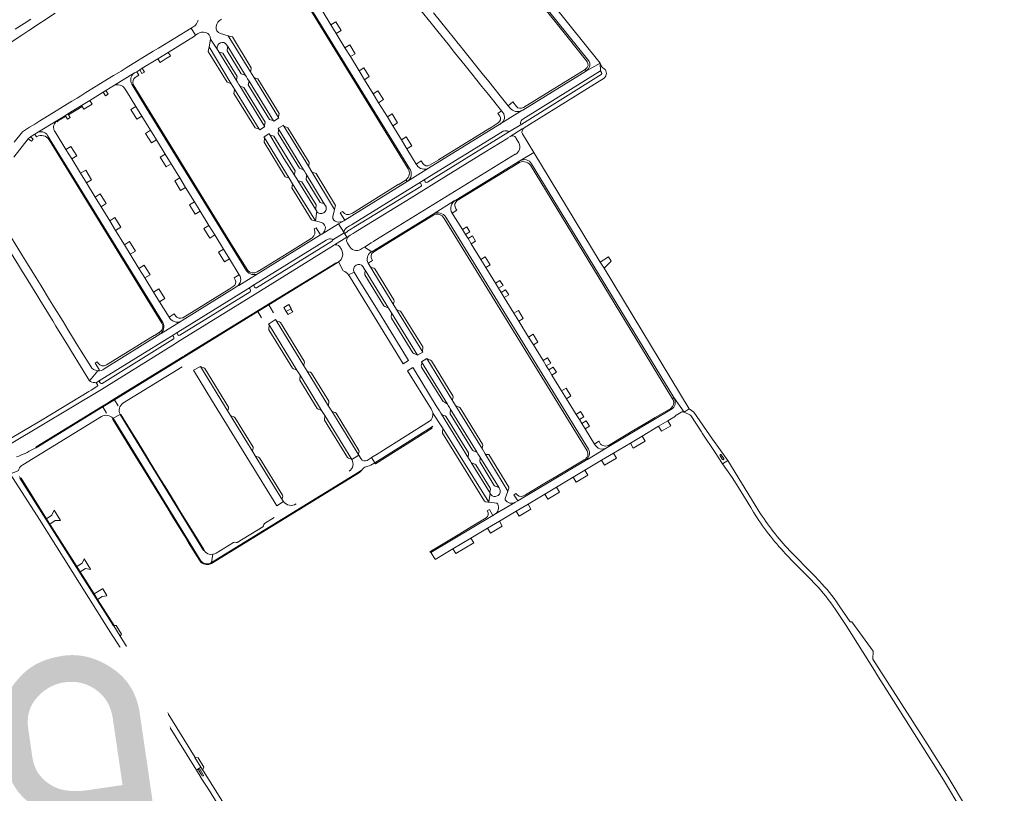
# Model space of a CAD drawing. Header units: metres. Extents: x 166325 to 190320, y 381923 to 404576.
# Tile 436 of 656: x 176617 to 177270, y 388943 to 389456. Entities that reach past the tile are written whole.
import ezdxf

# ---------------------------------------------------------------- set-up
doc = ezdxf.new("R2010")
doc.units = ezdxf.units.M
for name, color, linetype, lineweight in [('B-WE-VH-VERHARDING_ASFALT-GV', 8, 'Continuous', 18), ('B-WE-VH-VERHARDING_BETON-GV', 8, 'Continuous', 18), ('B-WE-VH-VERHARDING_BETONSTRAATSTEEN-GV', 8, 'Continuous', 18), ('X-XX-AL-TEKENBLAD-T50', 4, 'Continuous', 50)]:
    doc.layers.add(name, color=color, linetype=linetype, lineweight=lineweight)
doc.styles.add('NLCS-ISO-M500-T50', font='NLCS-ISO.ttf', dxfattribs={"height": 2.5})

msp = doc.modelspace()

# ---------------------------------------------------------------- linework, layer by layer
at = {"layer": 'B-WE-VH-VERHARDING_ASFALT-GV', "flags": 128}
for points in [[(176993.001, 389422.239), (177002.1, 389427.298), (176929.769, 389517.341), (176859.584, 389604.711)], [(176846.001, 389508.638), (176846.237, 389508.344), (176848.74, 389505.226), (176856.367, 389495.723), (176860.736, 389490.279), (176867.696, 389481.608), (176872.088, 389476.136), (176878.867, 389467.689), (176883.239, 389462.242), (176890.053, 389453.751), (176894.422, 389448.309), (176901.234, 389439.821), (176905.607, 389434.372), (176912.555, 389425.715), (176916.902, 389420.299), (176923.678, 389411.857), (176928.002, 389406.469), (176936.7, 389395.631), (176937.564, 389394.555)], [(176800.375, 389479.9), (176875.707, 389357.361)], [(176842.232, 389422.232), (176836.462, 389431.616), (176832.859, 389437.475), (176827.057, 389446.911), (176823.509, 389452.679), (176817.74, 389462.061), (176814.132, 389467.93), (176807.006, 389479.518), (176805.136, 389482.56), (176804.893, 389482.954)], [(176604.334, 389436.362), (176618.785, 389445.911), (176623.422, 389448.975), (176640.718, 389460.405)], [(176942.337, 389397.51), (176941.104, 389399.045), (176934.973, 389406.68), (176932.478, 389409.788), (176927.306, 389416.229), (176924.802, 389419.347), (176911.649, 389435.727), (176909.169, 389438.815), (176908.05, 389440.209), (176905.567, 389443.302), (176891.613, 389460.678)], [(176624.598, 389456.519), (176620.162, 389453.592), (176614.299, 389449.723)], [(176733.091, 389451.885), (176732.238, 389451.361), (176730.855, 389450.512), (176733.776, 389445.8), (176735.11, 389446.621)], [(176613.308, 389365.043), (176622.858, 389377.203), (176624.409, 389378.437), (176627.309, 389380.261), (176628.619, 389381.085), (176642.495, 389389.43), (176647.572, 389392.667), (176649.239, 389393.688), (176658.269, 389399.281), (176663.684, 389402.603), (176672.678, 389408.143), (176674.472, 389409.222), (176677.285, 389410.87), (176680.054, 389412.587), (176693.394, 389420.881), (176694.909, 389421.624), (176696.818, 389422.801), (176698.548, 389423.868), (176708.751, 389430.16), (176715.687, 389434.437), (176733.072, 389445.158), (176733.776, 389445.8), (176730.855, 389450.512), (176709.264, 389437.253), (176705.858, 389435.162), (176687.868, 389424.114), (176684.473, 389422.029), (176682.952, 389421.095), (176679.544, 389419.002), (176661.182, 389407.726), (176657.79, 389405.644), (176655.303, 389404.116), (176651.946, 389402.055), (176633.917, 389390.983), (176630.616, 389388.957), (176627.265, 389386.898), (176623.854, 389384.804), (176619.789, 389382.308), (176619.135, 389381.735), (176613.711, 389374.801)], [(176754.433, 389439.507), (176755.19, 389438.241), (176766.953, 389419.123), (176767.552, 389418.197), (176768.374, 389416.924), (176769.339, 389415.43), (176785.466, 389389.025), (176785.641, 389388.736), (176785.841, 389388.809), (176788.912, 389390.749), (176789.115, 389390.882), (176788.876, 389391.272), (176772.544, 389417.88), (176770.364, 389421.427), (176755.421, 389445.453), (176750.361, 389446.9)], [(176743.658, 389443.116), (176748.55, 389435.912)], [(176749.372, 389440.067), (176750.328, 389440.638)], [(176950.736, 389390.183), (177002.309, 389422.078), (177002.1, 389427.298), (176993.001, 389422.239), (176950.807, 389396.176), (176950.14, 389395.788), (176936.322, 389387.172), (176935.509, 389386.672), (176935.473, 389386.759), (176888.357, 389357.733), (176874.195, 389348.945), (176832.719, 389323.316), (176832.04, 389322.865), (176828.676, 389320.793), (176832.198, 389315.259), (176832.232, 389315.658), (176832.507, 389316.404)], [(177002.447, 389426.164), (177002.1, 389427.298), (177002.309, 389422.078), (177003.062, 389421.104)], [(176693.394, 389420.881), (176680.054, 389412.587)], [(176880.541, 389359.784), (176880.187, 389360.416), (176873.991, 389370.583), (176870.366, 389376.479), (176864.614, 389385.832), (176860.994, 389391.719), (176855.183, 389401.065), (176851.641, 389406.931), (176845.87, 389416.315), (176842.232, 389422.232)], [(177002.833, 389419.705), (176950.068, 389386.891), (176940.925, 389381.26), (176887.515, 389348.316)], [(176767.668, 389289.63), (176701.187, 389397.754), (176691.675, 389413.333)], [(176942.475, 389378.708), (176950.466, 389383.706), (176951.546, 389384.277), (176951.737, 389384.396), (176955.17, 389386.532), (177004.633, 389417.31)], [(176686.789, 389410.599), (176687.969, 389408.817), (176694.258, 389398.584), (176698.155, 389392.241), (176703.967, 389382.782), (176707.874, 389376.424), (176713.69, 389366.96), (176717.581, 389360.628), (176723.362, 389351.221), (176727.264, 389344.87), (176733.063, 389335.433), (176736.908, 389329.176), (176742.758, 389319.655), (176746.601, 389313.4), (176752.391, 389303.979), (176756.287, 389297.578), (176762.709, 389287.027), (176762.82, 389287.095)], [(176936.322, 389387.172), (176950.14, 389395.788)], [(176640.712, 389387.722), (176641.091, 389388.182), (176641.504, 389388.613), (176641.983, 389389.041), (176642.495, 389389.43), (176628.619, 389381.085)], [(176792.425, 389385.489), (176792.023, 389386.145), (176791.828, 389386.005), (176788.736, 389384.093), (176788.526, 389383.963), (176788.958, 389383.25), (176805.329, 389356.665), (176805.989, 389355.589), (176806.866, 389354.161), (176807.571, 389353.012), (176819.174, 389334.047), (176820.09, 389332.64)], [(176940.925, 389381.26), (176950.068, 389386.891)], [(176676.958, 389322.83), (176671.221, 389332.161), (176667.303, 389338.533), (176661.529, 389347.923), (176657.631, 389354.264), (176651.795, 389363.756), (176647.926, 389370.047), (176640.792, 389381.65), (176640.394, 389382.297)], [(176824.859, 389325.547), (176826.018, 389330.241), (176811.021, 389355.233), (176808.823, 389358.896), (176792.425, 389385.489)], [(176834.213, 389318.332), (176834.677, 389318.618), (176835.87, 389319.354), (176837.274, 389320.219), (176881.933, 389347.759), (176886.089, 389350.323), (176937.054, 389381.8)], [(176891.401, 389327.248), (176905.358, 389336.003), (176906.393, 389336.514), (176948.892, 389362.593), (176958.004, 389368.132), (176950.585, 389380.334)], [(176939.645, 389382.479), (176940.439, 389382.382), (176940.812, 389382.225), (176941.079, 389381.97)], [(176951.546, 389384.277), (176950.466, 389383.706), (176942.475, 389378.708)], [(176635.816, 389379.346), (176712.123, 389255.414)], [(176832.329, 389314.863), (176834.166, 389311.881), (176835.442, 389312.661), (176836.368, 389313.256), (176838.294, 389314.442), (176839.657, 389315.282), (176844.376, 389318.189), (176876.683, 389338.093), (176893.71, 389348.583), (176912.408, 389360.102), (176925.616, 389368.239), (176940.838, 389377.541), (176940.78, 389377.692), (176942.475, 389378.708)], [(176946.188, 389377.911), (176946.489, 389377.403), (176948.255, 389374.424)], [(176945.77, 389366.824), (176945.696, 389366.929), (176862.391, 389315.63), (176852.769, 389309.699), (176851.874, 389309.147), (176850.237, 389308.138), (176845.849, 389305.433), (176850.668, 389302.338), (176891.401, 389327.248)], [(177004.651, 389291.398), (177002.168, 389295.493), (176958.004, 389368.132), (176948.892, 389362.593)], [(176956.659, 389360.58), (177050.85, 389205.692), (177057.859, 389196), (177061.135, 389198.237), (177004.651, 389291.398)], [(176874.195, 389348.945), (176888.357, 389357.733)], [(176886.089, 389350.323), (176881.933, 389347.759)], [(176883.226, 389347.414), (176883.481, 389346.993)], [(176886.156, 389348.616), (176885.838, 389349.098)], [(176883.18, 389345.634), (176838.514, 389318.257), (176837.131, 389317.41), (176834.598, 389315.857), (176834.669, 389315.767), (176833.022, 389314.71)], [(176588.277, 389339.202), (176589.315, 389337.517), (176591.359, 389334.201), (176595.694, 389327.165), (176597.774, 389323.79), (176601.596, 389317.588), (176602.465, 389316.178), (176607.945, 389307.286), (176616.459, 389293.411), (176619.165, 389289.008), (176620.021, 389287.618), (176628.574, 389273.713), (176630.657, 389270.327), (176639.195, 389256.446), (176641.278, 389253.061), (176649.626, 389239.489), (176651.7, 389236.117), (176663.579, 389216.805), (176669.132, 389223.391)], [(176628.174, 389284.979), (176622.509, 389294.184), (176619.233, 389299.507), (176613.617, 389308.633), (176610.352, 389313.939), (176604.739, 389323.059), (176601.479, 389328.355), (176596.171, 389336.982)], [(176906.393, 389336.514), (176905.358, 389336.003), (176891.401, 389327.248)], [(176814.182, 389329.123), (176813.274, 389322.75), (176817.309, 389321.57)], [(176824.253, 389310.713), (176824.626, 389310.558), (176824.877, 389310.276), (176832.329, 389314.863), (176832.198, 389315.259), (176828.676, 389320.793), (176817.569, 389313.95), (176816.787, 389313.438), (176816.733, 389313.525), (176775.388, 389287.936), (176762.513, 389279.865), (176761.286, 389279.279), (176725, 389256.804), (176724.296, 389256.368), (176711.042, 389248.064), (176710.161, 389247.645), (176673.203, 389224.712)], [(176716.277, 389258.882), (176709.98, 389269.124), (176706.058, 389275.503), (176700.272, 389284.912), (176696.359, 389291.277), (176690.607, 389300.631), (176686.706, 389306.976), (176680.864, 389316.478), (176676.958, 389322.83)], [(176817.569, 389313.95), (176828.676, 389320.793), (176832.04, 389322.865)], [(176948.169, 389256.228), (176944.923, 389261.498), (176938.509, 389271.91), (176936.413, 389275.312), (176934.766, 389278.083), (176932.638, 389281.442), (176926.31, 389291.841), (176923.047, 389297.121), (176916.63, 389307.591), (176914.528, 389310.998), (176912.873, 389313.704), (176910.791, 389317.077), (176904.674, 389326.837)], [(176720.493, 389241.394), (176722.214, 389242.503), (176773.479, 389274.149), (176775.131, 389275.176), (176825.291, 389306.443), (176825.863, 389306.898), (176834.166, 389311.881), (176832.329, 389314.863), (176824.877, 389310.276)], [(176819.78, 389319.13), (176819.887, 389318.689)], [(176768.592, 389277.809), (176772.928, 389280.487), (176820.496, 389309.913), (176820.989, 389310.218)], [(176824.72, 389309.597), (176774.247, 389278.413)], [(176835.442, 389312.661), (176834.166, 389311.881), (176825.863, 389306.898), (176825.291, 389306.443)], [(176835.638, 389306.192), (176834.578, 389307.889), (176834.309, 389308.32)], [(176829.467, 389305.508), (176830.54, 389303.835)], [(176850.036, 389301.951), (176850.668, 389302.338), (176845.849, 389305.433), (176844.468, 389304.582), (176843.761, 389304.146), (176843.232, 389303.82)], [(176831.776, 389289.552), (176828.555, 389295.578), (176827.664, 389295.023), (176827.758, 389294.87), (176782.424, 389267.055), (176785.58, 389261.888)], [(176828.555, 389295.578), (176831.776, 389289.552)], [(176849.589, 389292.47), (176848.223, 389294.711)], [(176835.272, 389287.011), (176839.003, 389288.842)], [(176844.806, 389292.521), (176846.09, 389290.387), (176846.332, 389289.984), (176861.843, 389264.829), (176863.685, 389261.823), (176880.979, 389233.672), (176884.465, 389235.77), (176867.156, 389263.911), (176865.297, 389266.909), (176849.589, 389292.47)], [(176664.334, 389226.223), (176658.092, 389236.364), (176654.817, 389241.686), (176649.273, 389250.696), (176646.013, 389255.992), (176640.353, 389265.189), (176637.094, 389270.485), (176631.439, 389279.673), (176628.174, 389284.979)], [(176761.286, 389279.279), (176762.513, 389279.865), (176775.388, 389287.936)], [(176667.026, 389215.627), (176667.95, 389215.336), (176670.255, 389216.993), (176670.579, 389217.167), (176717.883, 389246.447), (176722.14, 389249.092), (176768.592, 389277.809)], [(176770.004, 389275.737), (176723.398, 389246.96)], [(176772.928, 389280.487), (176768.592, 389277.809)], [(176769.983, 389277.483), (176770.284, 389276.955)], [(176772.895, 389278.718), (176772.614, 389279.175)], [(176777.646, 389258.499), (176775.125, 389262.59), (176725.405, 389232.021), (176680.151, 389204.225), (176682.564, 389200.216)], [(176710.161, 389247.645), (176711.042, 389248.064), (176724.296, 389256.368)], [(176782.297, 389254.396), (176786.792, 389257.466)], [(176998.307, 389174.836), (176992.047, 389184.997), (176989.964, 389188.379), (176988.272, 389191.124), (176986.191, 389194.505), (176979.789, 389204.897), (176976.544, 389210.164), (176970.127, 389220.582), (176968.044, 389223.962), (176966.348, 389226.717), (176964.252, 389230.12), (176957.859, 389240.497), (176954.614, 389245.765), (176948.169, 389256.228)], [(176722.14, 389249.092), (176717.883, 389246.447)], [(176719.039, 389244.264), (176671.955, 389215.007)], [(176719.144, 389246.096), (176719.441, 389245.54)], [(176722.059, 389247.278), (176721.785, 389247.703)], [(176611.642, 389175.177), (176671.495, 389211.1), (176673.212, 389212.175), (176720.493, 389241.394)], [(176906.196, 389200.386), (176904.376, 389203.357), (176887.073, 389231.49), (176883.604, 389229.387), (176900.907, 389201.256), (176901.398, 389200.452), (176902.227, 389199.096), (176902.734, 389198.266), (176920.554, 389169.283), (176921.058, 389168.467), (176921.919, 389167.073), (176922.404, 389166.288), (176935.012, 389145.844), (176935.509, 389144.993)], [(176669.132, 389223.391), (176663.579, 389216.805)], [(176685.714, 389201.842), (176725.035, 389225.973)], [(176732.41, 389223.857), (176737.121, 389226.156)], [(176896.907, 389194.552), (176896.417, 389195.349), (176895.557, 389196.751), (176893.431, 389200.213), (176879.413, 389223.038), (176877.896, 389225.509), (176874.41, 389223.365), (176889.945, 389198.111), (176890.554, 389197.121)], [(176670.579, 389217.167), (176670.255, 389216.993), (176667.95, 389215.336), (176668.841, 389214.321)], [(176668.519, 389212.925), (176664.697, 389210.619), (176663.062, 389209.633), (176632.154, 389190.988), (176612.243, 389179.199), (176604.646, 389174.258), (176599.455, 389171.196)], [(176670.606, 389215.307), (176670.275, 389215.821)], [(177057.859, 389196), (177050.85, 389205.692), (177051.269, 389205.003)], [(176674.888, 389195.24), (176672.324, 389199.418), (176628.107, 389172.275), (176627.956, 389172.445), (176626.216, 389171.49)], [(177049.359, 389197.875), (177006.623, 389172.52), (177005.573, 389171.786), (176993.637, 389164.644), (176992.309, 389163.987), (176947.388, 389137.161), (176945.895, 389136.271), (176932.284, 389128.274), (176931.052, 389127.47), (176930.993, 389127.58), (176889.742, 389102.992), (176889.986, 389102.787), (176892.386, 389098.81), (176892.629, 389098.407), (176904.508, 389105.476), (176916.378, 389112.54), (176927.464, 389119.137), (176935.257, 389123.774), (176946.328, 389130.362), (176954.237, 389135.007), (176965.311, 389141.659), (176973.14, 389146.318), (176984.173, 389152.884)], [(176939.075, 389137.941), (176939.086, 389138.801), (176940.904, 389143.627), (176925.875, 389168.391), (176924.033, 389171.382), (176906.196, 389200.386)], [(176618.602, 389160.647), (176619.383, 389161.126), (176671.492, 389193.107)], [(176679.041, 389191.817), (176679.233, 389191.923), (176683.77, 389194.449), (176683.954, 389194.549)], [(176683.77, 389194.449), (176679.233, 389191.923), (176736.825, 389098.122)], [(176739.252, 389104.432), (176739.06, 389104.338), (176683.77, 389194.449)], [(176897.493, 389185.697), (176891.202, 389195.207)], [(176891.202, 389195.207), (176897.493, 389185.697), (176897.575, 389185.587), (176928.195, 389136.222), (176929.123, 389142.199), (176916.57, 389162.579), (176916.058, 389163.414), (176915.205, 389164.803), (176914.729, 389165.579), (176896.907, 389194.552)], [(176984.173, 389152.884), (176991.881, 389157.471), (177002.998, 389164.086), (177010.946, 389168.816), (177022.074, 389175.438), (177029.859, 389180.071), (177040.832, 389186.601), (177047.001, 389190.272), (177051.955, 389193.22), (177051.829, 389193.464), (177054.487, 389195.079), (177055.594, 389195.752), (177055.824, 389195.892)], [(176888.836, 389189.999), (176856.72, 389169.768), (176855.293, 389168.901), (176850.511, 389165.874), (176852.644, 389162.504), (176852.698, 389162.426), (176856.275, 389164.683), (176890.246, 389186.087)], [(176890.246, 389186.087), (176891.108, 389186.63)], [(176992.309, 389163.987), (176993.637, 389164.644), (177005.573, 389171.786), (177006.623, 389172.52)], [(176843.571, 389164.971), (176843.447, 389165.174), (176841.988, 389167.549), (176837.445, 389164.548)], [(176847.407, 389159.995), (176847.969, 389160.135), (176849.052, 389160.405), (176850.095, 389160.94), (176852.644, 389162.504), (176850.511, 389165.874), (176850.187, 389165.668), (176847.553, 389164.001)], [(176843.644, 389157.165), (176844.94, 389158.538)], [(177107.296, 389130.439), (177104.911, 389134.329), (177086.72, 389163.993), (177083.251, 389161.686), (177089.555, 389152.677), (177093.841, 389146.055), (177101.928, 389132.723), (177103.751, 389129.718)], [(176616.421, 389157.243), (176614.105, 389156.152), (176610.985, 389155.212), (176630.331, 389124.812), (176678.68, 389048.262), (176682.664, 389041.855), (176734.416, 388958.626), (176737.318, 388960.741), (176733.393, 388967.071), (176733.64, 388967.224), (176683.955, 389047.502), (176679.577, 389054.419), (176679.393, 389054.31), (176634.68, 389125.122)], [(176634.68, 389125.122), (176617.464, 389152.331), (176617.595, 389152.41), (176617.082, 389153.279)], [(176785.868, 389126.132), (176779.449, 389122.167), (176779.019, 389121.538), (176778.816, 389120.558), (176778.349, 389119.934), (176761.526, 389109.666), (176760.79, 389109.52), (176759.803, 389109.783), (176759.039, 389109.699), (176747.588, 389102.639), (176746.532, 389102.103), (176745.391, 389101.782), (176744.321, 389096.237), (176842.319, 389156.441), (176843.519, 389157.249), (176843.644, 389157.165)], [(176929.648, 389141.363), (176929.123, 389142.199), (176928.195, 389136.222), (176933.506, 389135.577), (176934.221, 389135.093)], [(176934.419, 389140.847), (176933.733, 389140.43)], [(176792.077, 389136.728), (176787.705, 389133.79)], [(176932.284, 389128.274), (176945.895, 389136.271)], [(176744.321, 389096.237), (176745.391, 389101.782)], [(177124.97, 389102.169), (177131.204, 389095.782), (177135.626, 389091.251), (177141.262, 389085.477), (177144.396, 389082.266)], [(177147.404, 389084.077), (177143.726, 389087.841), (177127.604, 389104.341)], [(177269.981, 388890.228), (177264.84, 388899.26), (177261.129, 388905.649), (177244.927, 388933.768), (177232.733, 388954.053), (177218.861, 388976.234), (177182.76, 389032.386), (177183.058, 389037.493), (177183.069, 389037.673), (177169.001, 389056.963), (177167.829, 389056.975), (177161.039, 389066.962), (177160.148, 389068.272)], [(177158.127, 389065.09), (177165.121, 389054.515), (177183.934, 389024.678), (177185.574, 389022.078), (177229.578, 388952.291), (177241.837, 388931.964), (177257.433, 388903.766), (177265.45, 388889.88)], [(176738.451, 388959.068), (176738.396, 388959.002), (176737.318, 388960.741), (176734.416, 388958.626), (176737.563, 388953.564), (176737.476, 388953.507), (176742.341, 388946.081), (176757.042, 388922.498), (176770.584, 388900.371), (176783.975, 388878.018)], [(176789.509, 388868.54), (176795.676, 388857.951), (176798.615, 388859.742), (176793.406, 388868.763), (176774.767, 388900.408), (176760.105, 388924.39), (176738.451, 388959.068)]]:
    msp.add_lwpolyline(points, dxfattribs=at)
at = {"layer": 'B-WE-VH-VERHARDING_ASFALT-GV'}
for points in [[(176735.339, 389455.034, -0.1717092), (176733.091, 389451.885)], [(176735.489, 389455.704, -0.0274928), (176735.339, 389455.034)], [(176750.361, 389446.9, -0.3771624), (176747.54, 389451.636)], [(176747.54, 389451.636, -0.257098), (176751.066, 389456.442)], [(176735.11, 389446.621, -0.2284447), (176740.587, 389447.654)], [(176740.587, 389447.654, -0.3768335), (176743.658, 389443.116)], [(176748.55, 389435.912, -0.4044127), (176749.372, 389440.067)], [(176750.328, 389440.638, -0.3974323), (176754.433, 389439.507)], [(177004.414, 389423.757, -0.1947213), (177002.447, 389426.164)], [(177003.062, 389421.104, -0.3953371), (177002.833, 389419.705)], [(177006.013, 389421.331, 0.2610718), (177004.414, 389423.757)], [(177005.488, 389418.132, 0.2420343), (177006.013, 389421.331)], [(176680.054, 389412.587, -0.2351292), (176684.975, 389412.287)], [(176684.975, 389412.287, -0.1136461), (176686.789, 389410.599)], [(177004.633, 389417.31, 0.0840814), (177005.488, 389418.132)], [(176937.564, 389394.555, -0.4358642), (176936.322, 389387.172)], [(176950.14, 389395.788, -0.3508285), (176942.337, 389397.51)], [(176639.756, 389384.514, -0.1712286), (176640.712, 389387.722)], [(176950.068, 389386.891, -0.6312828), (176949.219, 389387.756)], [(176949.219, 389387.756, -0.2135567), (176950.736, 389390.183)], [(176640.394, 389382.297, -0.1164638), (176639.756, 389384.514)], [(176937.054, 389381.8, -0.1280897), (176939.645, 389382.479)], [(176941.079, 389381.97, -0.4001168), (176940.925, 389381.26)], [(176950.585, 389380.334, -0.3865893), (176951.546, 389384.277)], [(176942.475, 389378.708, -0.3771781), (176946.188, 389377.911)], [(176948.255, 389374.424, -0.4109545), (176945.77, 389366.824)], [(176948.892, 389362.593, -0.4019414), (176956.659, 389360.58)], [(176875.707, 389357.361, -0.4394508), (176874.195, 389348.945)], [(176881.933, 389347.759, -0.4005303), (176883.226, 389347.414)], [(176883.481, 389346.993, -0.3926332), (176883.18, 389345.634)], [(176885.838, 389349.098, -0.3864314), (176886.089, 389350.323)], [(176887.515, 389348.316, -0.3914067), (176886.156, 389348.616)], [(176903.897, 389327.86, -0.4377), (176906.393, 389336.514)], [(176818.808, 389328.17, -0.4426292), (176814.182, 389329.123)], [(176820.09, 389332.64, -0.4257451), (176818.808, 389328.17)], [(176891.401, 389327.248, -0.3989621), (176899.823, 389325.098)], [(176904.674, 389326.837, -0.0543406), (176903.897, 389327.86)], [(176817.309, 389321.57, -0.2464727), (176819.78, 389319.13)], [(176827.48, 389322.124, -0.3977284), (176824.859, 389325.547)], [(176832.04, 389322.865, -0.1848341), (176827.48, 389322.124)], [(176819.887, 389318.689, -0.2706821), (176817.569, 389313.95)], [(176833.022, 389314.71, -0.3681787), (176832.329, 389314.863)], [(176832.507, 389316.404, -0.1217874), (176834.213, 389318.332)], [(176820.989, 389310.218, -0.1737783), (176824.253, 389310.713)], [(176824.877, 389310.276, -0.4115754), (176824.72, 389309.597)], [(176834.309, 389308.32, -0.3865131), (176835.442, 389312.661)], [(176825.291, 389306.443, -0.4059906), (176829.467, 389305.508)], [(176830.54, 389303.835, -0.4081456), (176828.555, 389295.578)], [(176843.232, 389303.82, -0.4221238), (176835.638, 389306.192)], [(176775.388, 389287.936, -0.3803042), (176767.668, 389289.63)], [(176831.776, 389289.552, -0.19655), (176835.272, 389287.011)], [(176839.003, 389288.842, -0.8988899), (176844.806, 389292.521)], [(176768.592, 389277.809, -0.4110465), (176769.983, 389277.483)], [(176770.284, 389276.955, -0.3730076), (176770.004, 389275.737)], [(176772.614, 389279.175, -0.4010082), (176772.928, 389280.487)], [(176774.247, 389278.413, -0.3937575), (176772.895, 389278.718)], [(176724.296, 389256.368, -0.4160026), (176716.277, 389258.882)], [(176712.123, 389255.414, -0.40312), (176710.161, 389247.645)], [(176721.785, 389247.703, -0.3906218), (176722.14, 389249.092)], [(176717.883, 389246.447, -0.3905319), (176719.144, 389246.096)], [(176719.441, 389245.54, -0.3907852), (176719.039, 389244.264)], [(176723.398, 389246.96, -0.3991894), (176722.059, 389247.278)], [(176668.838, 389223.413, -0.233537), (176664.334, 389226.223)], [(176669.132, 389223.391, -0.0140364), (176668.838, 389223.413)], [(176673.203, 389224.712, -0.1844256), (176669.132, 389223.391)], [(176663.579, 389216.805, 0.2438618), (176667.026, 389215.627)], [(176670.275, 389215.821, -0.4050412), (176670.579, 389217.167)], [(176668.841, 389214.321, -0.4141467), (176668.519, 389212.925)], [(176671.955, 389215.007, -0.3981222), (176670.606, 389215.307)], [(177051.269, 389205.003, -0.3849238), (177049.359, 389197.875)], [(176683.954, 389194.549, -0.3883872), (176685.714, 389201.842)], [(176890.554, 389197.121, -0.0941574), (176891.202, 389195.207)], [(176671.492, 389193.107, -0.3577974), (176679.041, 389191.817)], [(176891.202, 389195.207, -0.289261), (176888.836, 389189.999)], [(177055.824, 389195.892, -0.2220405), (177057.859, 389196)], [(176626.216, 389171.49, -0.0474849), (176615.245, 389166.402)], [(176994.308, 389171.429, -0.3857264), (176992.309, 389163.987)], [(176837.445, 389164.548, -0.4017001), (176835.736, 389156.868)], [(176847.553, 389164.001, -0.4100993), (176843.571, 389164.971)], [(177081.522, 389167.125, -0.967862), (177082.342, 389167.71)], [(177084.053, 389165.211, -0.9939108), (177083.228, 389164.648)], [(176616.421, 389157.243, -0.1868542), (176618.602, 389160.647)], [(176844.94, 389158.538, -0.1214325), (176847.407, 389159.995)], [(176935.509, 389144.993, -0.4019519), (176934.419, 389140.847)], [(176933.733, 389140.43, -0.3968925), (176929.648, 389141.363)], [(176800.568, 389135.149, -0.3782178), (176792.077, 389136.728)], [(176934.221, 389135.093, -0.3733017), (176932.284, 389128.274)], [(176945.895, 389136.271, -0.3903908), (176939.075, 389137.941)], [(177103.751, 389129.718, 0.0504977), (177124.97, 389102.169)], [(177127.604, 389104.341, -0.0488765), (177107.296, 389130.439)], [(176745.391, 389101.782, -0.3006608), (176739.252, 389104.432)], [(176736.825, 389098.122, 0.4085621), (176744.321, 389096.237)], [(177144.396, 389082.266, -0.0411188), (177158.127, 389065.09)], [(177160.148, 389068.272, 0.037828), (177147.404, 389084.077)], [(176735.935, 388958.518, -0.9911407), (176736.87, 388959.102)], [(176738.992, 388955.677, -0.942617), (176738.069, 388955.112)]]:
    msp.add_lwpolyline(points, format="xyb", dxfattribs=at)
at = {"layer": 'B-WE-VH-VERHARDING_ASFALT-GV', "flags": 128}
for points in [[(176761.673, 389414.621), (176761.029, 389415.681), (176749.284, 389434.791), (176748.55, 389435.912), (176743.658, 389443.116), (176742.8, 389437.991), (176757.519, 389413.64), (176759.632, 389410.07), (176776.011, 389383.507), (176776.297, 389383.038), (176776.465, 389383.148), (176779.627, 389385.052), (176779.796, 389385.172), (176779.59, 389385.505), (176763.169, 389412.158), (176762.531, 389413.208)], [(176799.465, 389353.099), (176792.468, 389364.056), (176783.151, 389379.765), (176782.709, 389380.477), (176782.503, 389380.349), (176779.387, 389378.477), (176779.164, 389378.345), (176779.541, 389377.728), (176795.918, 389351.046), (176798.163, 389347.391), (176813.274, 389322.75), (176814.182, 389329.123), (176813.423, 389330.505), (176801.719, 389349.435), (176801.043, 389350.535), (176800.172, 389351.951)], [(176854.41, 389263.754), (176841.719, 389284.419), (176839.003, 389288.842), (176835.272, 389287.011), (176836.496, 389284.996), (176871.521, 389228.061), (176875.035, 389230.168), (176873.631, 389232.455), (176859.336, 389255.732)], [(176807.803, 389223.234), (176805.695, 389226.606), (176787.289, 389256.626), (176786.792, 389257.466), (176782.297, 389254.396), (176782.623, 389253.86), (176801.053, 389223.839), (176803.139, 389220.409), (176817.428, 389197.176), (176819.49, 389193.777), (176837.445, 389164.548), (176841.988, 389167.549), (176824.115, 389196.651), (176822.014, 389200.038)], [(176756.992, 389193.745), (176755.445, 389196.301), (176737.121, 389226.156), (176732.41, 389223.857), (176744.507, 389204.085), (176787.705, 389133.79), (176792.077, 389136.728), (176791.482, 389137.554), (176773.391, 389167.054), (176771.825, 389169.612)], [(177061.135, 389198.237), (177057.859, 389196), (177061.409, 389194.243), (177062.099, 389193.668), (177069.143, 389183.018), (177069.73, 389182.13), (177078.221, 389169.292), (177083.251, 389161.686), (177086.72, 389163.993), (177076.455, 389178.18), (177064.165, 389195.941)]]:
    msp.add_lwpolyline(points, close=True, dxfattribs=at)
at = {"layer": 'B-WE-VH-VERHARDING_BETON-GV', "flags": 128}
msp.add_lwpolyline([(176797.783, 389263.371), (176797.064, 389264.552), (176793.961, 389262.659), (176795.192, 389260.616), (176798.325, 389262.477)], close=True, dxfattribs=at)
at = {"layer": 'B-WE-VH-VERHARDING_BETONSTRAATSTEEN-GV', "flags": 128}
for points in [[(176858.877, 389595.643), (176973.769, 389452.794), (176993.048, 389428.772), (176993.487, 389428.225)], [(176994.306, 389429.14), (176925.822, 389514.297), (176858.958, 389597.44)], [(176799.846, 389479.38), (176800.14, 389478.902), (176874.88, 389357.31)], [(176693.817, 389417.875), (176694.447, 389418.273), (176696.258, 389419.418), (176694.909, 389421.624), (176693.394, 389420.881)], [(176950.14, 389395.788), (176950.807, 389396.176), (176993.001, 389422.239)], [(176993.001, 389422.239), (176992.13, 389423.1), (176969.223, 389408.899), (176951.189, 389397.811)], [(176992.614, 389423.4), (176992.13, 389423.1), (176993.001, 389422.239)], [(176691.675, 389413.333), (176701.187, 389397.754), (176767.668, 389289.63), (176768.438, 389289.91), (176757.699, 389307.183), (176692.563, 389413.204)], [(176946.602, 389398.579), (176944.226, 389401.539), (176942.717, 389400.334), (176941.104, 389399.045), (176942.337, 389397.51)], [(176937.564, 389394.555), (176936.7, 389395.631), (176934.334, 389393.804), (176935.545, 389392.155)], [(176888.357, 389357.733), (176935.473, 389386.759), (176935.509, 389386.672), (176936.322, 389387.172)], [(176934.493, 389387.675), (176931.742, 389385.967), (176931.797, 389385.867), (176929.067, 389384.188), (176929.015, 389384.274), (176894.964, 389363.271), (176895.026, 389363.172), (176888.951, 389359.566)], [(176628.619, 389381.085), (176627.309, 389380.261), (176628.495, 389378.509)], [(176636.717, 389376.556), (176711.534, 389254.877)], [(176884.621, 389360.691), (176883.476, 389362.504), (176880.187, 389360.416), (176880.541, 389359.784)], [(176947.478, 389360.838), (176948.892, 389362.593), (176906.393, 389336.514)], [(176907.288, 389336.173), (176947.478, 389360.838)], [(176948.892, 389362.593), (176947.478, 389360.838)], [(176955.886, 389359.606), (177050.018, 389204.844), (177050.85, 389205.692), (176956.659, 389360.58)], [(176831.48, 389328.674), (176831.329, 389328.919), (176829.813, 389327.989), (176832.719, 389323.316), (176874.195, 389348.945)], [(176874.195, 389348.945), (176873.43, 389350.048), (176868.241, 389346.684), (176868.178, 389346.777), (176837.787, 389327.864), (176837.723, 389327.949), (176836.883, 389327.425)], [(176873.43, 389350.048), (176874.195, 389348.945)], [(176903.897, 389327.86), (176907.027, 389329.807), (176906.443, 389330.74), (176906.071, 389331.334)], [(176891.645, 389326.523), (176891.401, 389327.248), (176850.668, 389302.338), (176850.036, 389301.951)], [(176851.725, 389302.012), (176853.149, 389302.886), (176867.08, 389311.44), (176891.645, 389326.523)], [(176891.401, 389327.248), (176891.645, 389326.523)], [(176898.605, 389324.414), (176993.407, 389170.324)], [(176994.308, 389171.429), (176899.823, 389325.098)], [(176775.388, 389287.936), (176816.733, 389313.525), (176813.878, 389318.208)], [(176813.878, 389318.208), (176812.415, 389317.374)], [(176811.235, 389311.587), (176810.515, 389311.1), (176810.571, 389311.021), (176794.553, 389301.128), (176777.365, 389290.511), (176777.301, 389290.594), (176774.747, 389289.011)], [(176848.223, 389294.711), (176851.208, 389296.533), (176850.759, 389297.264)], [(176768.438, 389289.91), (176767.668, 389289.63)], [(176762.82, 389287.095), (176762.709, 389287.027), (176759.396, 389284.978), (176760.168, 389283.697)], [(176724.296, 389256.368), (176725, 389256.804), (176761.286, 389279.279)], [(176758.867, 389279.167), (176756.1, 389277.497), (176756.161, 389277.397), (176728.26, 389260.207), (176725.391, 389258.559)], [(176720.502, 389259.817), (176719.678, 389261.056), (176716.277, 389258.882)], [(176673.203, 389224.712), (176710.161, 389247.645)], [(176710.161, 389247.645), (176709.971, 389248.883), (176707.013, 389247.069), (176706.464, 389246.733), (176704.292, 389245.401), (176681.617, 389231.498), (176674.786, 389227.31)], [(176709.971, 389248.883), (176710.161, 389247.645)], [(176669.258, 389228.383), (176668.704, 389229.283), (176667.33, 389228.437), (176669.913, 389224.239)], [(177051.269, 389205.003), (177050.85, 389205.692), (177050.018, 389204.844), (177050.45, 389204.133)], [(177006.623, 389172.52), (177049.359, 389197.875)], [(177048.94, 389198.497), (177038.577, 389192.353), (177032.242, 389188.598), (177024.476, 389183.994), (177018.198, 389180.272), (177007.559, 389173.965)], [(176679.233, 389191.923), (176679.041, 389191.817), (176679.095, 389191.215), (176695.673, 389164.197), (176698.959, 389158.84), (176715.619, 389131.689), (176718.878, 389126.377), (176726.418, 389114.09), (176729.287, 389109.413), (176736.393, 389097.832)], [(176736.825, 389098.122), (176679.233, 389191.923)], [(177001.337, 389176.462), (177001.242, 389176.66), (176998.307, 389174.836)], [(176992.309, 389163.987), (176991.548, 389164.385), (176981.592, 389158.465), (176973.424, 389153.608), (176966.602, 389149.551), (176952.642, 389141.25), (176951.283, 389140.442)], [(176992.095, 389164.71), (176991.548, 389164.385), (176992.309, 389163.987)], [(177081.522, 389167.125), (177083.228, 389164.648)], [(177084.053, 389165.211), (177082.925, 389166.878), (177082.342, 389167.71)], [(176946.256, 389141.979), (176944.869, 389141.14), (176947.388, 389137.161), (176992.309, 389163.987)], [(176930.993, 389127.58), (176928.684, 389131.48), (176927.265, 389130.625), (176927.377, 389130.443)], [(176926.572, 389125.932), (176916.639, 389119.95), (176907.91, 389114.693), (176889.074, 389103.49), (176889.742, 389102.992), (176930.993, 389127.58)], [(176744.526, 389095.782), (176744.321, 389096.237)], [(176735.935, 388958.518), (176737.529, 388955.976), (176738.069, 388955.112)], [(176738.992, 388955.677), (176736.87, 388959.102)]]:
    msp.add_lwpolyline(points, dxfattribs=at)
for points in [[(176826.782, 389454.682), (176823.509, 389452.679), (176827.057, 389446.911), (176830.301, 389448.904)], [(176758.261, 389444.642), (176756.089, 389445.263), (176755.421, 389445.453), (176770.364, 389421.427), (176770.429, 389421.938), (176770.726, 389424.268)], [(176755.19, 389438.241), (176755.127, 389437.797), (176754.812, 389435.542), (176764.14, 389420.293), (176766.384, 389419.574), (176766.953, 389419.123)], [(176836.029, 389439.445), (176832.859, 389437.475), (176836.462, 389431.616), (176839.635, 389433.507)], [(176717.019, 389431.979), (176717.176, 389432.058), (176715.687, 389434.437), (176708.751, 389430.16), (176710.324, 389427.788), (176713.03, 389429.482), (176714.313, 389430.285)], [(176742.8, 389437.991), (176742.67, 389437.217), (176742.299, 389435.003), (176754.756, 389414.712), (176757.034, 389413.828), (176757.519, 389413.64)], [(176752.009, 389433.838), (176749.791, 389434.613), (176749.284, 389434.791), (176761.029, 389415.681), (176761.096, 389416.161), (176761.42, 389418.488)], [(176698.548, 389423.868), (176696.818, 389422.801), (176698.211, 389420.499), (176699.958, 389421.359)], [(176845.393, 389424.183), (176842.232, 389422.232), (176845.87, 389416.315), (176849.005, 389418.335)], [(176765.893, 389411.21), (176763.7, 389411.974), (176763.169, 389412.158), (176779.59, 389385.505), (176779.658, 389385.96), (176779.998, 389388.241)], [(176769.339, 389415.43), (176768.663, 389412.935), (176782.779, 389389.986), (176785.047, 389389.175), (176785.466, 389389.025)], [(176773.024, 389417.617), (176772.544, 389417.88), (176788.876, 389391.272), (176788.937, 389391.687), (176789.278, 389393.981), (176775.209, 389416.919)], [(176674.472, 389409.222), (176672.678, 389408.143), (176674.155, 389405.679), (176675.93, 389406.749)], [(176759.632, 389410.07), (176759.586, 389409.672), (176759.304, 389407.257), (176773.363, 389384.396), (176775.535, 389383.666), (176776.011, 389383.507)], [(176854.782, 389408.866), (176851.641, 389406.931), (176855.183, 389401.065), (176858.345, 389403.114)], [(176658.676, 389398.604), (176658.269, 389399.281), (176649.239, 389393.688), (176649.594, 389393.073)], [(176665.235, 389400.079), (176663.684, 389402.603), (176658.269, 389399.281), (176658.676, 389398.604), (176659.801, 389396.733)], [(176647.963, 389392.018), (176647.572, 389392.667), (176642.495, 389389.43), (176641.983, 389389.041), (176641.504, 389388.613), (176642.09, 389388.442), (176642.818, 389388.978)], [(176649.594, 389393.073), (176649.239, 389393.688), (176647.572, 389392.667), (176647.963, 389392.018), (176649.047, 389390.221), (176650.663, 389391.223)], [(176694.258, 389398.584), (176691.024, 389396.542), (176694.927, 389390.192), (176698.155, 389392.241)], [(176864.187, 389393.625), (176860.994, 389391.719), (176864.614, 389385.832), (176867.801, 389387.814)], [(176703.967, 389382.782), (176700.671, 389380.755), (176704.573, 389374.378), (176707.874, 389376.424)], [(176785.828, 389378.8), (176783.599, 389379.603), (176783.151, 389379.765), (176792.468, 389364.056), (176799.465, 389353.099), (176799.548, 389353.634), (176799.889, 389355.847)], [(176788.958, 389383.25), (176788.902, 389382.856), (176788.582, 389380.592), (176802.693, 389357.571), (176804.939, 389356.799), (176805.329, 389356.665)], [(176792.93, 389385.218), (176792.425, 389385.489), (176808.823, 389358.896), (176808.878, 389359.249), (176809.235, 389361.529), (176795.132, 389384.445)], [(176624.409, 389378.437), (176622.858, 389377.203), (176625.103, 389375.472), (176626.289, 389376.974)], [(176779.541, 389377.728), (176779.497, 389377.287), (176779.257, 389374.892), (176793.262, 389352.002), (176795.522, 389351.189), (176795.918, 389351.046)], [(176873.535, 389378.463), (176870.366, 389376.479), (176873.991, 389370.583), (176877.117, 389372.532)], [(176651.284, 389372.101), (176647.926, 389370.047), (176651.795, 389363.756), (176655.159, 389365.866)], [(176713.69, 389366.96), (176710.358, 389364.987), (176714.29, 389358.592), (176714.644, 389358.811), (176717.581, 389360.628)], [(176661.023, 389356.357), (176657.631, 389354.264), (176661.529, 389347.923), (176664.927, 389350.023)], [(176811.389, 389355.097), (176811.021, 389355.233), (176826.018, 389330.241), (176826.227, 389331.087), (176826.699, 389332.999), (176813.771, 389354.217)], [(176723.362, 389351.221), (176720.057, 389349.214), (176723.975, 389342.875), (176727.264, 389344.87)], [(176798.163, 389347.391), (176798.108, 389347.009), (176797.763, 389344.631), (176810.73, 389323.51), (176812.863, 389322.87), (176813.274, 389322.75)], [(176804.414, 389348.525), (176802.197, 389349.274), (176801.719, 389349.435), (176813.423, 389330.505), (176813.478, 389330.936), (176813.779, 389333.286)], [(176807.571, 389353.012), (176807.509, 389352.624), (176807.127, 389350.259), (176816.499, 389335.003), (176818.742, 389334.24), (176819.174, 389334.047)], [(176670.686, 389340.652), (176667.303, 389338.533), (176671.221, 389332.161), (176674.608, 389334.278)], [(176733.063, 389335.433), (176729.738, 389333.462), (176733.605, 389327.119), (176736.908, 389329.176)], [(176680.422, 389324.955), (176676.958, 389322.83), (176680.864, 389316.478), (176684.378, 389318.585)], [(176742.758, 389319.655), (176739.405, 389317.602), (176743.265, 389311.338), (176746.601, 389313.4)], [(176913.596, 389318.776), (176910.791, 389317.077), (176912.873, 389313.704), (176915.664, 389315.403)], [(176690.063, 389309.07), (176686.706, 389306.976), (176690.607, 389300.631), (176693.981, 389302.715)], [(176917.409, 389312.742), (176914.528, 389310.998), (176916.63, 389307.591), (176919.495, 389309.333)], [(176752.391, 389303.979), (176749.07, 389301.916), (176752.982, 389295.565), (176756.287, 389297.578)], [(176775.125, 389262.59), (176782.424, 389267.055), (176827.758, 389294.87), (176827.664, 389295.023), (176827.117, 389295.047), (176780.017, 389266.196), (176778.316, 389265.154), (176726.775, 389233.581), (176725.158, 389232.591), (176725.032, 389232.513), (176677.541, 389203.251), (176675.829, 389202.197), (176672.098, 389199.898), (176628.199, 389172.953), (176627.956, 389172.445), (176628.107, 389172.275), (176672.324, 389199.418), (176680.151, 389204.225), (176725.405, 389232.021)], [(176925.882, 389298.912), (176923.047, 389297.121), (176926.31, 389291.841), (176929.208, 389293.646)], [(177009.308, 389296.145), (177007.67, 389298.875), (177002.168, 389295.493), (177004.651, 389291.398), (177005.045, 389291.655)], [(176699.859, 389293.414), (176696.359, 389291.277), (176700.272, 389284.912), (176703.762, 389287.027)], [(176846.332, 389289.984), (176845.976, 389287.697), (176846.155, 389286.952), (176858.755, 389266.435), (176859.348, 389265.921), (176861.183, 389265.307), (176861.843, 389264.829)], [(176850.273, 389291.943), (176849.589, 389292.47), (176865.297, 389266.909), (176865.158, 389267.766), (176865.45, 389269.624), (176865.263, 389270.389), (176852.661, 389290.877), (176852.084, 389291.359)], [(176935.619, 389283.274), (176932.638, 389281.442), (176934.766, 389278.083), (176937.712, 389279.865)], [(176709.473, 389277.617), (176706.058, 389275.503), (176709.98, 389269.124), (176713.429, 389271.244)], [(176939.384, 389277.126), (176936.413, 389275.312), (176938.509, 389271.91), (176941.48, 389273.716)], [(176795.693, 389267.326), (176792.343, 389265.263), (176793.961, 389262.659), (176797.064, 389264.552), (176797.336, 389264.705)], [(176867.854, 389263.404), (176867.156, 389263.911), (176884.465, 389235.77), (176884.295, 389236.622), (176884.591, 389238.498), (176884.432, 389239.256), (176870.228, 389262.323), (176869.676, 389262.816)], [(176947.879, 389263.324), (176944.923, 389261.498), (176948.169, 389256.228), (176951.106, 389258.026)], [(176787.973, 389256.142), (176787.289, 389256.626), (176805.695, 389226.606), (176805.581, 389227.437), (176805.977, 389229.092), (176805.824, 389229.862), (176790.14, 389255.425), (176789.516, 389255.862)], [(176863.685, 389261.823), (176863.833, 389260.952), (176863.523, 389259.088), (176863.724, 389258.338), (176877.906, 389235.24), (176878.498, 389234.75), (176880.263, 389234.21), (176880.979, 389233.672)], [(176782.623, 389253.86), (176782.747, 389253.039), (176782.368, 389251.381), (176782.497, 389250.622), (176798.201, 389225.053), (176798.818, 389224.629), (176800.401, 389224.277), (176801.053, 389223.839)], [(176957.558, 389247.596), (176954.614, 389245.765), (176957.859, 389240.497), (176960.787, 389242.32)], [(176883.604, 389229.387), (176883.77, 389228.496), (176883.495, 389226.652), (176883.622, 389225.902), (176897.992, 389202.949), (176898.914, 389202.678), (176900.276, 389201.744), (176900.907, 389201.256)], [(176887.81, 389230.99), (176887.073, 389231.49), (176904.376, 389203.357), (176904.218, 389204.213), (176904.544, 389206.09), (176904.369, 389206.838), (176890.154, 389229.905), (176889.559, 389230.426)], [(176967.177, 389231.927), (176964.252, 389230.12), (176966.348, 389226.717), (176969.284, 389228.528)], [(176737.749, 389225.727), (176737.121, 389226.156), (176755.445, 389196.301), (176755.317, 389197.094), (176755.75, 389198.646), (176755.635, 389199.381), (176739.928, 389224.993), (176739.396, 389225.404)], [(176808.434, 389222.754), (176807.803, 389223.234), (176822.014, 389200.038), (176821.901, 389200.831), (176822.31, 389202.422), (176822.175, 389203.194), (176810.711, 389221.919), (176810.104, 389222.386)], [(176970.957, 389225.799), (176968.044, 389223.962), (176970.127, 389220.582), (176973.066, 389222.393)], [(176803.139, 389220.409), (176803.265, 389219.617), (176802.893, 389217.982), (176803.011, 389217.22), (176814.507, 389198.441), (176815.119, 389198.01), (176816.778, 389197.599), (176817.428, 389197.176)], [(176979.472, 389211.979), (176976.544, 389210.164), (176979.789, 389204.897), (176982.723, 389206.717)], [(176902.734, 389198.266), (176902.871, 389197.421), (176902.577, 389195.539), (176902.746, 389194.791), (176917.47, 389170.871), (176918.074, 389170.341), (176919.882, 389169.764), (176920.554, 389169.283)], [(176906.882, 389199.88), (176906.196, 389200.386), (176924.033, 389171.382), (176923.88, 389172.218), (176924.195, 389174.103), (176924.005, 389174.861), (176909.335, 389198.749), (176908.704, 389199.31)], [(176710.455, 389151.899), (176703.861, 389162.642), (176700.594, 389167.967), (176693.982, 389178.74), (176690.748, 389184.009), (176684.409, 389194.337), (176683.954, 389194.549), (176683.77, 389194.449), (176739.06, 389104.338), (176739.252, 389104.432), (176739.272, 389104.945), (176733.316, 389114.65), (176730.068, 389119.942), (176723.539, 389130.58), (176720.291, 389135.872), (176713.692, 389146.624)], [(176757.644, 389193.275), (176756.992, 389193.745), (176771.825, 389169.612), (176771.691, 389170.371), (176772.052, 389172.07), (176771.95, 389172.803), (176759.917, 389192.405), (176759.305, 389192.872)], [(176819.49, 389193.777), (176819.63, 389193.004), (176819.235, 389191.361), (176819.375, 389190.577), (176834.527, 389165.883), (176835.136, 389165.438), (176836.786, 389165.022), (176837.445, 389164.548)], [(176824.749, 389196.213), (176824.115, 389196.651), (176841.988, 389167.549), (176841.864, 389168.318), (176842.294, 389169.904), (176842.184, 389170.658), (176827.007, 389195.365), (176826.351, 389195.822)], [(176899.978, 389192.944), (176899.384, 389193.453), (176897.585, 389194.053), (176896.907, 389194.552), (176914.729, 389165.579), (176914.582, 389166.459), (176914.893, 389168.301), (176914.745, 389169.082)], [(176989.13, 389196.312), (176986.191, 389194.505), (176988.272, 389191.124), (176991.222, 389192.916)], [(177048.969, 389186.986), (177047.001, 389190.272), (177040.832, 389186.601), (177042.807, 389183.301)], [(176890.684, 389185.468), (176890.246, 389186.087), (176856.275, 389164.683), (176852.698, 389162.426), (176853.102, 389161.785)], [(176897.575, 389185.587), (176897.669, 389185.189), (176897.777, 389184.735), (176897.458, 389182.887), (176897.634, 389182.133), (176925.47, 389136.911), (176926.095, 389136.477), (176927.565, 389136.299), (176928.195, 389136.222)], [(176992.903, 389190.172), (176989.964, 389188.379), (176992.047, 389184.997), (176994.993, 389186.78)], [(177031.818, 389176.801), (177029.859, 389180.071), (177022.074, 389175.438), (177023.997, 389172.138)], [(176774.042, 389166.573), (176773.391, 389167.054), (176791.482, 389137.554), (176791.323, 389138.463), (176791.624, 389140.245), (176791.491, 389140.999), (176776.304, 389165.711), (176775.68, 389166.118)], [(176922.404, 389166.288), (176922.531, 389165.435), (176922.264, 389163.544), (176922.431, 389162.807), (176931.9, 389147.408), (176932.499, 389146.921), (176934.297, 389146.382), (176935.012, 389145.844)], [(176926.568, 389167.906), (176925.875, 389168.391), (176940.904, 389143.627), (176941.137, 389144.244), (176941.632, 389145.55), (176941.567, 389146.357), (176928.247, 389167.929)], [(177012.905, 389165.521), (177010.946, 389168.816), (177002.998, 389164.086), (177004.962, 389160.77)], [(176919.664, 389161.03), (176919.071, 389161.544), (176917.248, 389162.096), (176916.57, 389162.579), (176929.123, 389142.199), (176928.973, 389143.063), (176929.294, 389144.914), (176929.131, 389145.675)], [(176637.317, 389121.854), (176635.079, 389125.393), (176618.146, 389152.175), (176617.595, 389152.41), (176617.464, 389152.331), (176634.68, 389125.122), (176679.393, 389054.31), (176679.577, 389054.419), (176679.904, 389054.512), (176668.914, 389071.888), (176666.629, 389075.5), (176657.384, 389090.116), (176655.14, 389093.665)], [(176841.943, 389155.555), (176842.551, 389156.006), (176843.644, 389157.165), (176843.519, 389157.249), (176842.319, 389156.441), (176744.321, 389096.237), (176744.526, 389095.782)], [(176993.865, 389154.178), (176991.881, 389157.471), (176984.173, 389152.884), (176986.125, 389149.606)], [(176975.175, 389143.063), (176973.14, 389146.318), (176965.311, 389141.659), (176967.28, 389138.382)], [(176956.163, 389131.752), (176954.237, 389135.007), (176946.328, 389130.362), (176948.269, 389127.071)], [(176640.035, 389131.135), (176638.523, 389127.648), (176635.079, 389125.393), (176637.317, 389121.854), (176640.724, 389124.12), (176644.365, 389124.124)], [(176937.156, 389120.461), (176935.257, 389123.774), (176927.464, 389119.137), (176929.396, 389115.851)], [(176918.327, 389109.286), (176916.378, 389112.54), (176904.508, 389105.476), (176906.459, 389102.248)], [(176660.117, 389098.736), (176659.991, 389098.662), (176659.911, 389098.794), (176658.602, 389095.863), (176655.14, 389093.665), (176657.384, 389090.116), (176660.852, 389092.338), (176664.274, 389091.704), (176664.201, 389091.824), (176664.303, 389091.902)], [(176672.279, 389078.896), (176672.172, 389078.843), (176672.126, 389078.928), (176666.629, 389075.5), (176668.914, 389071.888), (176671.992, 389073.868), (176674.949, 389074.314), (176674.904, 389074.418), (176674.986, 389074.481)], [(176681.159, 389054.651), (176679.904, 389054.512), (176679.577, 389054.419), (176683.955, 389047.502), (176684.668, 389048.854)], [(176733.64, 388967.224), (176733.393, 388967.071), (176737.318, 388960.741), (176738.396, 388959.002), (176738.451, 388959.068), (176738.648, 388959.174), (176739.277, 388960.758), (176735.516, 388966.825)]]:
    msp.add_lwpolyline(points, close=True, dxfattribs=at)
at = {"layer": 'B-WE-VH-VERHARDING_BETONSTRAATSTEEN-GV'}
for points in [[(176993.487, 389428.225, -0.3976563), (176992.614, 389423.4)], [(176993.001, 389422.239, 0.4373026), (176994.306, 389429.14)], [(176693.394, 389420.881, 0.3988639), (176691.675, 389413.333)], [(176692.563, 389413.204, -0.3375188), (176693.817, 389417.875)], [(176951.189, 389397.811, -0.365915), (176946.602, 389398.579)], [(176935.545, 389392.155, -0.3936843), (176934.493, 389387.675)], [(176635.816, 389379.346, 0.4017742), (176628.619, 389381.085)], [(176628.495, 389378.509, -0.0091175), (176628.72, 389378.64)], [(176628.72, 389378.64, -0.3983608), (176636.717, 389376.556)], [(176888.951, 389359.566, -0.3838832), (176884.621, 389360.691)], [(176947.478, 389360.838, -0.41792), (176955.886, 389359.606)], [(176874.88, 389357.31, -0.3740177), (176873.43, 389350.048)], [(176880.541, 389359.784, 0.4103263), (176888.357, 389357.733)], [(176906.071, 389331.334, -0.3726425), (176907.288, 389336.173)], [(176836.883, 389327.425, -0.4055362), (176831.48, 389328.674)], [(176891.645, 389326.523, -0.4462961), (176898.605, 389324.414)], [(176812.415, 389317.374, -0.3896263), (176811.235, 389311.587)], [(176850.036, 389301.951, 0.3717738), (176848.223, 389294.711)], [(176850.759, 389297.264, -0.3889146), (176851.725, 389302.012)], [(176774.747, 389289.011, -0.3511162), (176768.438, 389289.91)], [(176760.168, 389283.697, -0.3772654), (176758.867, 389279.167)], [(176761.286, 389279.279, 0.421488), (176762.82, 389287.095)], [(176725.391, 389258.559, -0.3641312), (176720.502, 389259.817)], [(176711.534, 389254.877, -0.3964229), (176709.971, 389248.883)], [(176669.913, 389224.239, -0.4364082), (176669.132, 389223.391)], [(176674.786, 389227.31, -0.3880127), (176669.258, 389228.383)], [(177050.45, 389204.133, -0.3734278), (177048.94, 389198.497)], [(176998.307, 389174.836, 0.4615995), (177006.623, 389172.52)], [(177007.559, 389173.965, -0.4446875), (177001.337, 389176.462)], [(176993.407, 389170.324, -0.382649), (176992.095, 389164.71)], [(176951.283, 389140.442, -0.400157), (176946.256, 389141.979)], [(176927.377, 389130.443, -0.3789294), (176926.572, 389125.932)], [(176736.393, 389097.832, 0.3124899), (176742.7, 389095.097)], [(176742.7, 389095.097, 0.0806578), (176744.526, 389095.782)]]:
    msp.add_lwpolyline(points, format="xyb", dxfattribs=at)

# ---------------------------------------------------------------- next in the draw order: texts
at = {"layer": 'X-XX-AL-TEKENBLAD-T50', "insert": (176228.48, 388791.549), "char_height": 180, "attachment_point": 7, "rotation": 8.319331, "style": 'NLCS-ISO-M500-T50', "bg_fill": 3, "box_fill_scale": 1, "bg_fill_color": 256, "bg_fill_transparency": 0}
msp.add_mtext('N279', dxfattribs=at)

doc.saveas('drawing.dxf')
